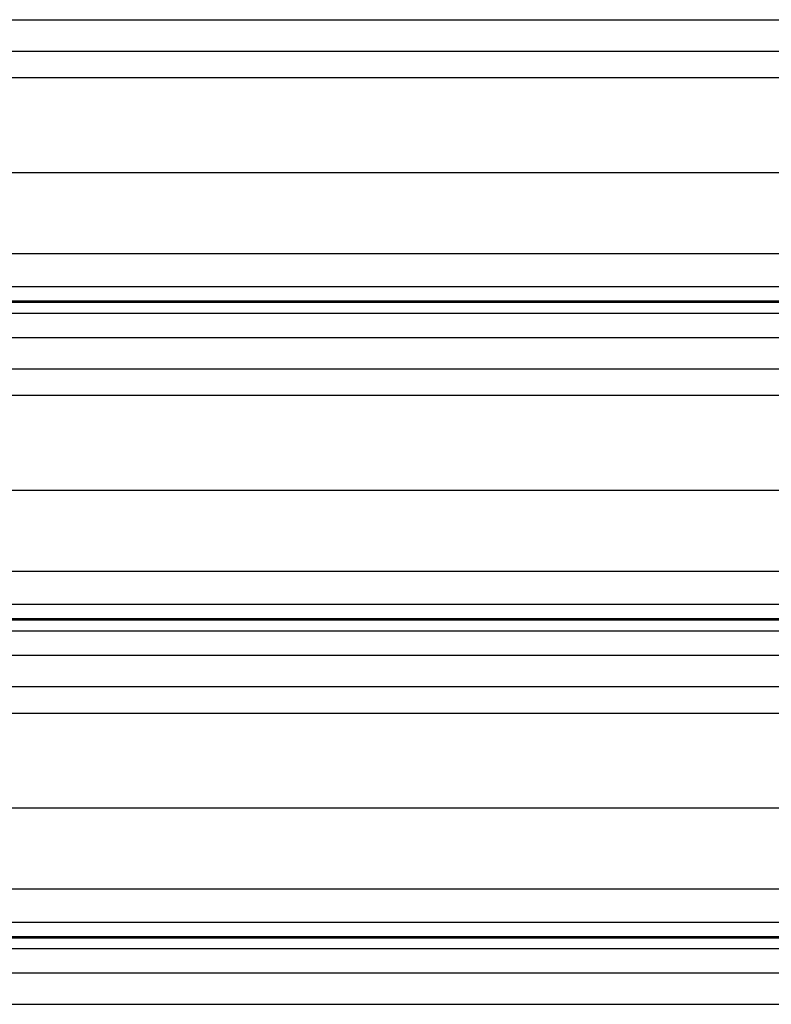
# Model space of a CAD drawing. Header units: inches. Extents: x 170 to 284, y 215 to 248.
# Tile 551 of 656: x 205.811 to 206.297, y 242.812 to 243.449. Entities that reach past the tile are written whole.
import ezdxf

# ---------------------------------------------------------------- set-up
doc = ezdxf.new("R2010")
doc.units = ezdxf.units.IN
doc.header["$LTSCALE"] = 0.25
doc.header["$MEASUREMENT"] = 0
doc.layers.add('LH FRONT OF HOOD', color=7, linetype='Continuous')

msp = doc.modelspace()

# ---------------------------------------------------------------- linework, layer by layer
at = {"layer": 'LH FRONT OF HOOD'}
for p, q in [((202.50032, 243.44923), (206.53264, 243.44923)), ((202.50032, 243.42884), (206.53264, 243.42884)), ((202.57687, 243.41177), (206.45609, 243.41177)), ((202.53049, 243.35037), (206.50248, 243.35037)), ((202.50032, 243.29799), (206.53264, 243.29799)), ((202.50032, 243.27661), (206.53264, 243.27661)), ((206.53264, 243.26712), (202.50032, 243.26712)), ((202.50032, 243.26648), (206.53264, 243.26648)), ((202.50032, 243.25947), (206.53264, 243.25947)), ((202.50032, 243.24378), (206.53264, 243.24378)), ((202.50032, 243.22339), (206.53264, 243.22339)), ((202.57687, 243.20632), (206.45609, 243.20632)), ((202.53049, 243.14493), (206.50248, 243.14493)), ((202.50032, 243.09254), (206.53264, 243.09254)), ((202.50032, 243.07116), (206.53264, 243.07116)), ((206.53264, 243.06168), (202.50032, 243.06168)), ((202.50032, 243.06104), (206.53264, 243.06104)), ((202.50032, 243.05402), (206.53264, 243.05402)), ((202.50032, 243.03833), (206.53264, 243.03833)), ((202.50032, 243.01795), (206.53264, 243.01795)), ((202.57687, 243.00087), (206.45609, 243.00087)), ((202.53049, 242.93948), (206.50248, 242.93948)), ((202.50032, 242.88709), (206.53264, 242.88709)), ((202.50032, 242.86571), (206.53264, 242.86571)), ((206.53264, 242.85623), (202.50032, 242.85623)), ((202.50032, 242.85559), (206.53264, 242.85559)), ((202.50032, 242.84857), (206.53264, 242.84857)), ((202.50032, 242.83289), (206.53264, 242.83289)), ((202.50032, 242.8125), (206.53264, 242.8125))]:
    msp.add_line(p, q, dxfattribs=at)

doc.saveas('drawing.dxf')
